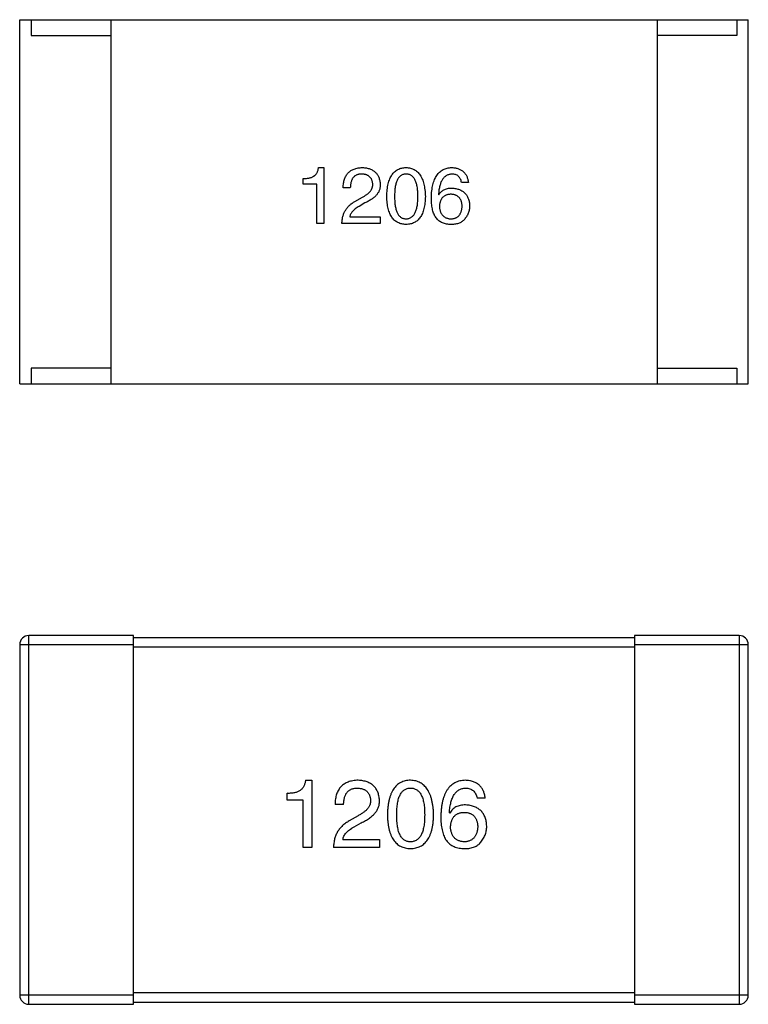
# Model space of a CAD drawing. Header units: millimetres. Extents: x 42 to 554, y 166 to 335.
# Tile 336 of 410: x 496.58 to 499.78, y 229.82 to 234.14. Entities that reach past the tile are written whole.
import ezdxf

# ---------------------------------------------------------------- set-up
doc = ezdxf.new("R2010")
doc.units = ezdxf.units.MM
doc.header["$LTSCALE"] = 30.734
doc.layers.get('0').update_dxf_attribs({"linetype": 'CONTINUOUS'})

msp = doc.modelspace()

# ---------------------------------------------------------------- linework, layer by layer
at = {"linetype": 'Continuous'}
for p, q in [((496.583, 234.1406), (499.783, 234.1406)), ((496.583, 232.5406), (496.583, 234.1406)), ((496.633, 234.1406), (496.633, 234.0706)), ((496.983, 234.1406), (496.983, 232.5406)), ((499.383, 234.1406), (499.383, 232.5406)), ((499.733, 234.1406), (499.733, 234.0706)), ((499.783, 232.5406), (499.783, 234.1406)), ((496.633, 234.0706), (496.983, 234.0706)), ((499.733, 234.0706), (499.383, 234.0706)), ((497.8955, 233.4912), (497.9187, 233.4912)), ((497.9187, 233.4912), (497.9187, 233.2453)), ((497.8285, 233.4188), (497.8285, 233.4434)), ((498.5535, 233.4256), (498.5234, 233.4256)), ((497.8873, 233.4188), (497.8285, 233.4188)), ((497.8873, 233.2453), (497.8873, 233.4188)), ((498.0351, 233.4024), (498.0037, 233.4024)), ((498.0556, 233.3423), (498.0884, 233.3614)), ((498.0993, 233.3355), (498.0734, 233.3204)), ((498.4223, 233.3723), (498.4237, 233.371)), ((498.0324, 233.274), (498.1663, 233.274)), ((498.1663, 233.274), (498.1663, 233.2453)), ((497.9187, 233.2453), (497.8873, 233.2453)), ((498.1663, 233.2453), (497.9982, 233.2453)), ((496.983, 232.6106), (496.633, 232.6106)), ((496.633, 232.6106), (496.633, 232.5406)), ((499.383, 232.6106), (499.733, 232.6106)), ((499.733, 232.6106), (499.733, 232.5406)), ((496.583, 232.5406), (499.783, 232.5406)), ((497.083, 231.4356), (496.623, 231.4356)), ((496.623, 229.8156), (496.623, 231.4356)), ((497.083, 229.8156), (497.083, 231.4356)), ((499.743, 231.4356), (499.283, 231.4356)), ((499.283, 231.4356), (499.283, 229.8156)), ((499.743, 231.4356), (499.743, 229.8156)), ((496.583, 231.3956), (497.083, 231.3956)), ((496.583, 231.3956), (496.583, 229.8556)), ((499.283, 231.4256), (497.083, 231.4256)), ((499.283, 231.3956), (499.783, 231.3956)), ((499.783, 229.8556), (499.783, 231.3956)), ((497.083, 231.3856), (499.283, 231.3856)), ((497.838, 230.7998), (497.8659, 230.7998)), ((497.8659, 230.7998), (497.8659, 230.5047)), ((497.7577, 230.7129), (497.7577, 230.7424)), ((497.8282, 230.7129), (497.7577, 230.7129)), ((497.8282, 230.5047), (497.8282, 230.7129)), ((498.6276, 230.7211), (498.5915, 230.7211)), ((498.0056, 230.6932), (497.9679, 230.6932)), ((498.4719, 230.6555), (498.4702, 230.6571)), ((498.0695, 230.644), (498.0302, 230.6211)), ((498.0515, 230.5948), (498.0826, 230.6129)), ((498.0023, 230.5391), (498.163, 230.5391)), ((498.163, 230.5391), (498.163, 230.5047)), ((497.8659, 230.5047), (497.8282, 230.5047)), ((498.163, 230.5047), (497.9613, 230.5047)), ((497.083, 229.8556), (496.583, 229.8556)), ((499.283, 229.8656), (497.083, 229.8656)), ((499.783, 229.8556), (499.283, 229.8556)), ((496.623, 229.8156), (497.083, 229.8156)), ((497.083, 229.8256), (499.283, 229.8256)), ((499.283, 229.8156), (499.743, 229.8156))]:
    msp.add_line(p, q, dxfattribs=at)
for centre, start, end in [((496.623, 231.3956), 90, 180), ((499.743, 231.3956), 0, 90), ((496.623, 229.8556), 180, 270), ((499.743, 229.8556), 270, 0)]:
    msp.add_arc(centre, 0.04, start, end, dxfattribs=at)
for points, knots in [([(497.8285, 233.4434), (497.831, 233.4433), (497.8358, 233.4431), (497.8429, 233.4435), (497.8495, 233.4441), (497.8557, 233.4453), (497.8614, 233.4468), (497.8667, 233.4487), (497.8716, 233.4511), (497.876, 233.4539), (497.8801, 233.457), (497.8835, 233.4607), (497.8867, 233.4648), (497.8893, 233.4692), (497.8916, 233.4741), (497.8933, 233.4795), (497.8947, 233.4852), (497.8952, 233.4891), (497.8955, 233.4912)], [0, 0, 0, 0, 0.080662, 0.15593, 0.227718, 0.294732, 0.358439, 0.419473, 0.476988, 0.533074, 0.588133, 0.642473, 0.69686, 0.752836, 0.81038, 0.870689, 0.933341, 1, 1, 1, 1]), ([(498.0037, 233.4024), (498.0038, 233.4059), (498.0041, 233.4126), (498.0052, 233.4225), (498.0069, 233.4316), (498.0093, 233.4401), (498.0124, 233.448), (498.0161, 233.4552), (498.0204, 233.4618), (498.0254, 233.4677), (498.0311, 233.473), (498.0374, 233.4776), (498.0444, 233.4815), (498.0519, 233.4848), (498.0601, 233.4874), (498.069, 233.4894), (498.0785, 233.4907), (498.085, 233.491), (498.0884, 233.4912)], [0, 0, 0, 0, 0.074935, 0.145873, 0.212498, 0.27598, 0.33603, 0.394042, 0.450372, 0.505546, 0.560812, 0.616481, 0.673265, 0.732328, 0.7938, 0.858943, 0.92718, 1, 1, 1, 1]), ([(498.0884, 233.4912), (498.0914, 233.491), (498.0972, 233.4906), (498.1056, 233.4893), (498.1135, 233.4875), (498.1209, 233.4852), (498.1277, 233.4824), (498.1339, 233.479), (498.1396, 233.4752), (498.1448, 233.4708), (498.1495, 233.4659), (498.1535, 233.4605), (498.157, 233.4546), (498.16, 233.4481), (498.1624, 233.4412), (498.1643, 233.4337), (498.1656, 233.4257), (498.166, 233.4202), (498.1663, 233.4174)], [0, 0, 0, 0, 0.074847, 0.14558, 0.212628, 0.276599, 0.337792, 0.396608, 0.453638, 0.509854, 0.565589, 0.621545, 0.678777, 0.737222, 0.798388, 0.862259, 0.929312, 1, 1, 1, 1]), ([(498.1953, 233.3641), (498.1954, 233.3692), (498.1958, 233.3791), (498.197, 233.3933), (498.1989, 233.4067), (498.2014, 233.419), (498.2045, 233.4304), (498.2082, 233.4408), (498.2126, 233.4502), (498.2176, 233.4587), (498.2232, 233.4662), (498.2294, 233.4728), (498.2363, 233.4783), (498.2439, 233.4829), (498.252, 233.4865), (498.2608, 233.4891), (498.2702, 233.4908), (498.2766, 233.491), (498.28, 233.4912)], [0, 0, 0, 0, 0.088823, 0.172287, 0.250296, 0.323438, 0.392244, 0.456221, 0.516635, 0.573871, 0.628, 0.680335, 0.731489, 0.782557, 0.834044, 0.886738, 0.942089, 1, 1, 1, 1]), ([(498.28, 233.4912), (498.2832, 233.491), (498.2896, 233.4906), (498.2988, 233.4888), (498.3075, 233.4861), (498.3155, 233.4824), (498.323, 233.4778), (498.3298, 233.4722), (498.336, 233.4656), (498.3416, 233.458), (498.3467, 233.4496), (498.3511, 233.4402), (498.3548, 233.4298), (498.358, 233.4185), (498.3606, 233.4062), (498.3626, 233.3931), (498.364, 233.3789), (498.3644, 233.3692), (498.3647, 233.3641)], [0, 0, 0, 0, 0.057415, 0.112361, 0.16496, 0.216437, 0.267441, 0.318839, 0.371478, 0.426325, 0.483626, 0.544235, 0.608673, 0.677374, 0.750405, 0.828394, 0.911525, 1, 1, 1, 1]), ([(498.3909, 233.3587), (498.3911, 233.3639), (498.3914, 233.3741), (498.3928, 233.3889), (498.3947, 233.4026), (498.3974, 233.4154), (498.4006, 233.4272), (498.4046, 233.438), (498.4093, 233.4479), (498.4146, 233.4567), (498.4205, 233.4645), (498.4272, 233.4714), (498.4346, 233.4773), (498.4426, 233.4821), (498.4513, 233.4859), (498.4606, 233.4887), (498.4706, 233.4906), (498.4775, 233.491), (498.4811, 233.4912)], [0, 0, 0, 0, 0.087517, 0.169686, 0.246944, 0.319347, 0.387088, 0.450961, 0.511075, 0.567974, 0.622351, 0.675039, 0.726853, 0.778688, 0.83093, 0.884738, 0.941043, 1, 1, 1, 1]), ([(498.4811, 233.4912), (498.4837, 233.491), (498.4889, 233.4905), (498.4964, 233.4894), (498.5035, 233.4878), (498.5101, 233.4857), (498.5163, 233.4832), (498.522, 233.4802), (498.5272, 233.4767), (498.5321, 233.4729), (498.5364, 233.4685), (498.5402, 233.4637), (498.5436, 233.4585), (498.5465, 233.4528), (498.549, 233.4466), (498.5509, 233.44), (498.5526, 233.433), (498.5532, 233.4281), (498.5535, 233.4256)], [0, 0, 0, 0, 0.073784, 0.144317, 0.211047, 0.274818, 0.336501, 0.395724, 0.453465, 0.510016, 0.566585, 0.622844, 0.680328, 0.739335, 0.800408, 0.863904, 0.93053, 1, 1, 1, 1]), ([(498.0843, 233.4625), (498.0824, 233.4625), (498.0786, 233.4624), (498.0731, 233.4616), (498.068, 233.4605), (498.0633, 233.4589), (498.0589, 233.4567), (498.0549, 233.4542), (498.0513, 233.4511), (498.048, 233.4475), (498.0451, 233.4435), (498.0425, 233.439), (498.0404, 233.434), (498.0386, 233.4286), (498.0371, 233.4227), (498.0361, 233.4164), (498.0354, 233.4095), (498.0352, 233.4048), (498.0351, 233.4024)], [0, 0, 0, 0, 0.065945, 0.127767, 0.186553, 0.242898, 0.297728, 0.351599, 0.404854, 0.459191, 0.515338, 0.573322, 0.634405, 0.698538, 0.767039, 0.84022, 0.917406, 1, 1, 1, 1]), ([(498.1335, 233.4188), (498.1333, 233.4205), (498.1331, 233.4238), (498.1322, 233.4287), (498.131, 233.4332), (498.1295, 233.4374), (498.1276, 233.4413), (498.1254, 233.4448), (498.1227, 233.448), (498.1199, 233.451), (498.1166, 233.4535), (498.113, 233.4558), (498.109, 233.4577), (498.1047, 233.4594), (498.1001, 233.4606), (498.0951, 233.4617), (498.0898, 233.4622), (498.0862, 233.4624), (498.0843, 233.4625)], [0, 0, 0, 0, 0.069456, 0.136175, 0.198596, 0.258993, 0.316838, 0.37342, 0.428889, 0.48454, 0.540119, 0.597644, 0.65702, 0.718534, 0.783117, 0.851564, 0.923888, 1, 1, 1, 1]), ([(498.28, 233.4625), (498.2779, 233.4624), (498.2739, 233.4623), (498.2681, 233.4611), (498.2627, 233.4592), (498.2577, 233.4565), (498.2532, 233.453), (498.249, 233.4487), (498.2452, 233.4436), (498.2419, 233.4378), (498.2389, 233.4313), (498.2363, 233.4239), (498.2343, 233.4158), (498.2324, 233.407), (498.2311, 233.3974), (498.2301, 233.387), (498.2295, 233.3758), (498.2294, 233.3681), (498.2294, 233.3641)], [0, 0, 0, 0, 0.049764, 0.097007, 0.143217, 0.188577, 0.235116, 0.282997, 0.333719, 0.387776, 0.445989, 0.508679, 0.576563, 0.649481, 0.728235, 0.812722, 0.903548, 1, 1, 1, 1]), ([(498.3319, 233.3641), (498.3318, 233.3681), (498.3318, 233.3758), (498.3311, 233.387), (498.3302, 233.3974), (498.3288, 233.407), (498.3269, 233.4158), (498.3247, 233.4239), (498.3221, 233.4313), (498.3191, 233.4378), (498.3156, 233.4436), (498.3118, 233.4487), (498.3074, 233.453), (498.3028, 233.4565), (498.2976, 233.4592), (498.2921, 233.4611), (498.2861, 233.4623), (498.282, 233.4624), (498.28, 233.4625)], [0, 0, 0, 0, 0.095719, 0.185854, 0.269738, 0.347952, 0.420315, 0.487894, 0.550245, 0.608186, 0.662454, 0.713283, 0.761375, 0.808209, 0.854301, 0.901312, 0.949396, 1, 1, 1, 1]), ([(498.4811, 233.4625), (498.4789, 233.4623), (498.4747, 233.462), (498.4685, 233.4606), (498.4627, 233.4587), (498.4574, 233.4559), (498.4523, 233.4526), (498.4477, 233.4486), (498.4435, 233.4439), (498.4396, 233.4386), (498.4361, 233.4326), (498.433, 233.4259), (498.4303, 233.4186), (498.4279, 233.4106), (498.426, 233.402), (498.4244, 233.3927), (498.4231, 233.3827), (498.4226, 233.3759), (498.4223, 233.3723)], [0, 0, 0, 0, 0.054741, 0.107075, 0.158339, 0.208382, 0.258772, 0.310045, 0.362765, 0.417822, 0.475982, 0.537466, 0.602901, 0.673037, 0.747247, 0.826291, 0.910782, 1, 1, 1, 1]), ([(498.5234, 233.4256), (498.5228, 233.4285), (498.5216, 233.4341), (498.5185, 233.4417), (498.5145, 233.4481), (498.5096, 233.4535), (498.5037, 233.4576), (498.497, 233.4604), (498.4893, 233.4623), (498.4839, 233.4624), (498.4811, 233.4625)], [0, 0, 0, 0, 0.1439, 0.274233, 0.394478, 0.509388, 0.621911, 0.738504, 0.863414, 1, 1, 1, 1]), ([(498.0884, 233.3614), (498.0903, 233.3624), (498.0941, 233.3644), (498.0995, 233.3676), (498.1045, 233.3709), (498.1091, 233.3741), (498.1133, 233.3775), (498.1171, 233.3809), (498.1206, 233.3844), (498.1235, 233.388), (498.1262, 233.3916), (498.1284, 233.3953), (498.1303, 233.3991), (498.1318, 233.4029), (498.1328, 233.4068), (498.1334, 233.4107), (498.1337, 233.4148), (498.1336, 233.4174), (498.1335, 233.4188)], [0, 0, 0, 0, 0.084365, 0.165386, 0.24176, 0.314729, 0.38433, 0.449952, 0.513164, 0.5734, 0.630824, 0.68644, 0.740136, 0.792605, 0.844515, 0.896112, 0.947763, 1, 1, 1, 1]), ([(498.1663, 233.4174), (498.1663, 233.4154), (498.1664, 233.4112), (498.1659, 233.4051), (498.1648, 233.3991), (498.1632, 233.3933), (498.161, 233.3876), (498.1582, 233.3821), (498.1548, 233.3767), (498.1509, 233.3716), (498.1464, 233.3665), (498.1414, 233.3616), (498.1358, 233.3568), (498.1296, 233.3522), (498.1228, 233.3478), (498.1155, 233.3435), (498.1077, 233.3393), (498.1022, 233.3368), (498.0993, 233.3355)], [0, 0, 0, 0, 0.055083, 0.109453, 0.162685, 0.21614, 0.26961, 0.324284, 0.380202, 0.437433, 0.497084, 0.559152, 0.624288, 0.692446, 0.763862, 0.838743, 0.917269, 1, 1, 1, 1]), ([(498.4237, 233.371), (498.4251, 233.3734), (498.428, 233.3781), (498.4332, 233.3843), (498.4393, 233.3895), (498.4462, 233.3938), (498.4539, 233.397), (498.4622, 233.3994), (498.4714, 233.4008), (498.4778, 233.401), (498.4811, 233.401)], [0, 0, 0, 0, 0.122276, 0.239997, 0.35611, 0.473903, 0.59404, 0.720428, 0.855383, 1, 1, 1, 1]), ([(498.4811, 233.401), (498.4841, 233.4008), (498.49, 233.4002), (498.4986, 233.3987), (498.5066, 233.3968), (498.5141, 233.3942), (498.5209, 233.3912), (498.5273, 233.3877), (498.533, 233.3835), (498.5382, 233.3789), (498.5428, 233.3738), (498.5468, 233.3681), (498.5503, 233.3619), (498.5532, 233.3551), (498.5555, 233.3479), (498.5572, 233.3401), (498.5585, 233.3318), (498.5588, 233.3261), (498.5589, 233.3232)], [0, 0, 0, 0, 0.074228, 0.144548, 0.211288, 0.274576, 0.335162, 0.393915, 0.450599, 0.506657, 0.562409, 0.618617, 0.676096, 0.735061, 0.79654, 0.860906, 0.928473, 1, 1, 1, 1]), ([(497.9982, 233.2453), (497.9983, 233.248), (497.9985, 233.2534), (497.9994, 233.2614), (498.0006, 233.269), (498.0022, 233.2764), (498.0043, 233.2835), (498.0068, 233.2903), (498.0098, 233.2968), (498.0132, 233.303), (498.017, 233.309), (498.0213, 233.3146), (498.0259, 233.32), (498.031, 233.325), (498.0365, 233.3298), (498.0425, 233.3343), (498.0488, 233.3385), (498.0533, 233.341), (498.0556, 233.3423)], [0, 0, 0, 0, 0.069512, 0.136307, 0.201431, 0.265186, 0.327322, 0.388242, 0.448098, 0.507757, 0.566952, 0.626243, 0.686026, 0.745963, 0.807549, 0.869906, 0.934172, 1, 1, 1, 1]), ([(498.28, 233.2412), (498.2766, 233.2413), (498.2702, 233.2416), (498.2608, 233.2432), (498.252, 233.2458), (498.2439, 233.2492), (498.2363, 233.2536), (498.2294, 233.259), (498.2232, 233.2653), (498.2176, 233.2727), (498.2126, 233.2808), (498.2082, 233.29), (498.2045, 233.3001), (498.2014, 233.3111), (498.1989, 233.323), (498.197, 233.3359), (498.1958, 233.3497), (498.1954, 233.3592), (498.1953, 233.3641)], [0, 0, 0, 0, 0.059135, 0.115606, 0.169241, 0.221578, 0.273261, 0.324749, 0.377329, 0.431642, 0.488541, 0.548597, 0.612232, 0.680174, 0.752504, 0.829777, 0.912307, 1, 1, 1, 1]), ([(498.2294, 233.3641), (498.2294, 233.3602), (498.2295, 233.3525), (498.2301, 233.3413), (498.2311, 233.3309), (498.2324, 233.3213), (498.2343, 233.3125), (498.2363, 233.3044), (498.2389, 233.297), (498.2419, 233.2905), (498.2452, 233.2847), (498.249, 233.2796), (498.2531, 233.2753), (498.2577, 233.2719), (498.2627, 233.2691), (498.2681, 233.2672), (498.2739, 233.266), (498.2779, 233.2659), (498.28, 233.2658)], [0, 0, 0, 0, 0.096457, 0.187288, 0.27178, 0.350132, 0.423455, 0.491343, 0.554037, 0.612253, 0.666313, 0.717038, 0.764921, 0.811214, 0.856775, 0.902988, 0.950234, 1, 1, 1, 1]), ([(498.28, 233.2658), (498.282, 233.2659), (498.2861, 233.2662), (498.2921, 233.2675), (498.2976, 233.2695), (498.3028, 233.2724), (498.3075, 233.2759), (498.3117, 233.2802), (498.3156, 233.2853), (498.3191, 233.2911), (498.3221, 233.2977), (498.3247, 233.305), (498.327, 233.313), (498.3287, 233.3218), (498.3302, 233.3314), (498.3311, 233.3416), (498.3318, 233.3526), (498.3318, 233.3602), (498.3319, 233.3641)], [0, 0, 0, 0, 0.050879, 0.099377, 0.146973, 0.193618, 0.240619, 0.289461, 0.34047, 0.395283, 0.453059, 0.515633, 0.582666, 0.655287, 0.732971, 0.815933, 0.905166, 1, 1, 1, 1]), ([(498.3647, 233.3641), (498.3645, 233.3592), (498.3641, 233.3497), (498.3629, 233.3359), (498.361, 233.323), (498.3585, 233.3111), (498.3554, 233.3001), (498.3517, 233.29), (498.3473, 233.2808), (498.3424, 233.2726), (498.3367, 233.2653), (498.3305, 233.259), (498.3236, 233.2536), (498.316, 233.2492), (498.3079, 233.2458), (498.2991, 233.2432), (498.2897, 233.2416), (498.2833, 233.2413), (498.28, 233.2412)], [0, 0, 0, 0, 0.08769, 0.170218, 0.24749, 0.319818, 0.387758, 0.451391, 0.511445, 0.568185, 0.622681, 0.67526, 0.726746, 0.778428, 0.830764, 0.884397, 0.940866, 1, 1, 1, 1]), ([(498.4087, 233.274), (498.4072, 233.2766), (498.4043, 233.2819), (498.4007, 233.2907), (498.3977, 233.3001), (498.3952, 233.3104), (498.3932, 233.3214), (498.3919, 233.3331), (498.391, 233.3456), (498.3909, 233.3543), (498.3909, 233.3587)], [0, 0, 0, 0, 0.101889, 0.209155, 0.322694, 0.442863, 0.569758, 0.70479, 0.848502, 1, 1, 1, 1]), ([(498.477, 233.3737), (498.475, 233.3736), (498.4713, 233.3735), (498.4658, 233.3727), (498.4607, 233.3715), (498.4559, 233.3699), (498.4515, 233.3681), (498.4475, 233.3656), (498.4437, 233.3629), (498.4404, 233.3597), (498.4373, 233.3562), (498.4347, 233.3523), (498.4324, 233.3479), (498.4305, 233.3432), (498.429, 233.3381), (498.4277, 233.3325), (498.4269, 233.3266), (498.4266, 233.3225), (498.4264, 233.3204)], [0, 0, 0, 0, 0.070453, 0.136523, 0.199866, 0.260392, 0.318446, 0.374657, 0.430182, 0.485556, 0.541071, 0.598396, 0.657208, 0.718642, 0.783247, 0.851631, 0.923928, 1, 1, 1, 1]), ([(498.5262, 233.3218), (498.526, 233.3238), (498.5257, 233.3278), (498.5249, 233.3336), (498.5236, 233.3389), (498.5222, 233.3439), (498.5203, 233.3486), (498.5181, 233.3528), (498.5155, 233.3566), (498.5126, 233.3601), (498.5093, 233.3632), (498.5057, 233.3659), (498.5017, 233.3681), (498.4974, 233.3701), (498.4928, 233.3716), (498.4878, 233.3727), (498.4825, 233.3735), (498.4789, 233.3736), (498.477, 233.3737)], [0, 0, 0, 0, 0.076288, 0.14871, 0.216387, 0.281386, 0.342528, 0.402111, 0.4591, 0.514852, 0.569974, 0.625644, 0.682226, 0.740156, 0.800362, 0.863471, 0.930116, 1, 1, 1, 1]), ([(498.0734, 233.3204), (498.0704, 233.3187), (498.0648, 233.3155), (498.0571, 233.3101), (498.0504, 233.3045), (498.0447, 233.2988), (498.04, 233.2929), (498.0364, 233.2868), (498.0337, 233.2805), (498.0328, 233.2761), (498.0324, 233.274)], [0, 0, 0, 0, 0.158292, 0.304606, 0.440272, 0.565336, 0.681745, 0.791834, 0.896966, 1, 1, 1, 1]), ([(498.4264, 233.3204), (498.4266, 233.3183), (498.4268, 233.3141), (498.4278, 233.308), (498.429, 233.3024), (498.4306, 233.2971), (498.4325, 233.2922), (498.435, 233.2878), (498.4376, 233.2837), (498.4407, 233.2801), (498.4441, 233.2768), (498.448, 233.2741), (498.4521, 233.2716), (498.4567, 233.2696), (498.4616, 233.268), (498.4669, 233.2669), (498.4725, 233.266), (498.4763, 233.2659), (498.4783, 233.2658)], [0, 0, 0, 0, 0.076467, 0.148148, 0.216496, 0.280559, 0.342274, 0.401168, 0.458322, 0.514073, 0.569257, 0.62465, 0.68124, 0.739113, 0.799947, 0.862804, 0.929597, 1, 1, 1, 1]), ([(498.4783, 233.2658), (498.4802, 233.2659), (498.4837, 233.2663), (498.4889, 233.2672), (498.4937, 233.2685), (498.4982, 233.2702), (498.5024, 233.2723), (498.5062, 233.2748), (498.5098, 233.2778), (498.5129, 233.2811), (498.5158, 233.2848), (498.5182, 233.289), (498.5205, 233.2935), (498.5223, 233.2984), (498.5237, 233.3037), (498.5249, 233.3094), (498.5257, 233.3154), (498.526, 233.3196), (498.5262, 233.3218)], [0, 0, 0, 0, 0.066682, 0.130303, 0.190802, 0.248749, 0.30534, 0.361219, 0.415721, 0.471765, 0.528279, 0.586428, 0.64659, 0.710143, 0.776461, 0.846692, 0.921137, 1, 1, 1, 1]), ([(498.5589, 233.3232), (498.5589, 233.3202), (498.5587, 233.3145), (498.5576, 233.306), (498.5556, 233.2979), (498.553, 233.29), (498.5494, 233.2824), (498.5452, 233.2751), (498.5402, 233.2682), (498.5363, 233.2639), (498.5344, 233.2617)], [0, 0, 0, 0, 0.12904, 0.253809, 0.377066, 0.499122, 0.621469, 0.744665, 0.870607, 1, 1, 1, 1]), ([(498.4729, 233.2412), (498.4694, 233.2414), (498.4628, 233.2418), (498.4531, 233.2436), (498.444, 233.2462), (498.4356, 233.2499), (498.4278, 233.2545), (498.4207, 233.2601), (498.4142, 233.2665), (498.4105, 233.2715), (498.4087, 233.274)], [0, 0, 0, 0, 0.137449, 0.267856, 0.393219, 0.514735, 0.63397, 0.753734, 0.874967, 1, 1, 1, 1]), ([(498.5344, 233.2617), (498.5328, 233.2599), (498.5296, 233.2564), (498.5238, 233.2521), (498.5173, 233.2484), (498.51, 233.2455), (498.5019, 233.2432), (498.4929, 233.2418), (498.4831, 233.241), (498.4764, 233.2411), (498.4729, 233.2412)], [0, 0, 0, 0, 0.105033, 0.21147, 0.321511, 0.438526, 0.563605, 0.698055, 0.843218, 1, 1, 1, 1]), ([(497.838, 230.7998), (497.8377, 230.7973), (497.837, 230.7925), (497.8354, 230.7857), (497.8334, 230.7793), (497.8307, 230.7734), (497.8274, 230.768), (497.8237, 230.7632), (497.8195, 230.7588), (497.8146, 230.755), (497.8094, 230.7516), (497.8035, 230.7488), (497.7971, 230.7464), (497.7902, 230.7446), (497.7828, 230.7433), (497.7749, 230.7425), (497.7665, 230.7421), (497.7607, 230.7423), (497.7577, 230.7424)], [0, 0, 0, 0, 0.066659, 0.129311, 0.18962, 0.247164, 0.30314, 0.357527, 0.411867, 0.466926, 0.523012, 0.580527, 0.641561, 0.705268, 0.772282, 0.84407, 0.919338, 1, 1, 1, 1]), ([(498.0695, 230.7998), (498.0655, 230.7996), (498.0576, 230.7992), (498.0462, 230.7976), (498.0356, 230.7952), (498.0257, 230.7921), (498.0167, 230.7881), (498.0083, 230.7834), (498.0007, 230.7779), (497.994, 230.7716), (497.988, 230.7645), (497.9827, 230.7566), (497.9783, 230.7479), (497.9746, 230.7385), (497.9717, 230.7283), (497.9696, 230.7173), (497.9683, 230.7055), (497.968, 230.6974), (497.9679, 230.6932)], [0, 0, 0, 0, 0.07282, 0.141057, 0.2062, 0.267672, 0.326735, 0.383519, 0.439188, 0.494454, 0.549628, 0.605958, 0.66397, 0.72402, 0.787502, 0.854127, 0.925065, 1, 1, 1, 1]), ([(498.163, 230.7112), (498.1627, 230.7146), (498.1621, 230.7212), (498.1606, 230.7308), (498.1583, 230.7397), (498.1554, 230.7481), (498.1519, 230.7558), (498.1477, 230.7629), (498.1428, 230.7694), (498.1372, 230.7753), (498.131, 230.7805), (498.1242, 230.7852), (498.1166, 230.7892), (498.1085, 230.7926), (498.0996, 230.7953), (498.0902, 230.7975), (498.0801, 230.799), (498.0731, 230.7995), (498.0695, 230.7998)], [0, 0, 0, 0, 0.070688, 0.137741, 0.201612, 0.262778, 0.321223, 0.378455, 0.434411, 0.490146, 0.546362, 0.603392, 0.662208, 0.723401, 0.787372, 0.85442, 0.925153, 1, 1, 1, 1]), ([(498.2994, 230.7998), (498.2954, 230.7996), (498.2876, 230.7992), (498.2764, 230.7973), (498.2659, 230.7941), (498.2561, 230.7898), (498.247, 230.7843), (498.2388, 230.7776), (498.2312, 230.7698), (498.2245, 230.7608), (498.2185, 230.7506), (498.2133, 230.7392), (498.2088, 230.7268), (498.2051, 230.7131), (498.2021, 230.6983), (498.1999, 230.6823), (498.1983, 230.6652), (498.1979, 230.6534), (498.1977, 230.6473)], [0, 0, 0, 0, 0.057911, 0.113262, 0.165956, 0.217443, 0.268511, 0.319665, 0.372, 0.426129, 0.483365, 0.543779, 0.607756, 0.676562, 0.749704, 0.827713, 0.911177, 1, 1, 1, 1]), ([(498.401, 230.6473), (498.4008, 230.6533), (498.4002, 230.665), (498.3985, 230.682), (498.3961, 230.6978), (498.3931, 230.7125), (498.3893, 230.7261), (498.3847, 230.7385), (498.3794, 230.7498), (498.3734, 230.76), (498.3667, 230.769), (498.3592, 230.7769), (498.351, 230.7837), (498.3421, 230.7892), (498.3324, 230.7936), (498.3221, 230.7969), (498.311, 230.7991), (498.3033, 230.7995), (498.2994, 230.7998)], [0, 0, 0, 0, 0.088475, 0.171606, 0.249595, 0.322626, 0.391327, 0.455765, 0.516374, 0.573675, 0.628522, 0.681161, 0.732559, 0.783563, 0.83504, 0.887639, 0.942585, 1, 1, 1, 1]), ([(498.5407, 230.7998), (498.5365, 230.7995), (498.5282, 230.799), (498.5162, 230.7968), (498.505, 230.7934), (498.4946, 230.7888), (498.4849, 230.783), (498.4761, 230.776), (498.4681, 230.7678), (498.461, 230.7583), (498.4546, 230.7477), (498.449, 230.7359), (498.4442, 230.723), (498.4403, 230.7088), (498.4371, 230.6935), (498.4348, 230.677), (498.4331, 230.6592), (498.4327, 230.647), (498.4325, 230.6407)], [0, 0, 0, 0, 0.058957, 0.115262, 0.16907, 0.221312, 0.273147, 0.324961, 0.377649, 0.432026, 0.488925, 0.549039, 0.612912, 0.680653, 0.753056, 0.830314, 0.912483, 1, 1, 1, 1]), ([(498.6276, 230.7211), (498.6272, 230.7241), (498.6265, 230.7299), (498.6246, 230.7383), (498.6223, 230.7463), (498.6193, 230.7536), (498.6157, 230.7605), (498.6116, 230.7667), (498.6071, 230.7725), (498.6019, 230.7778), (498.5961, 230.7824), (498.5899, 230.7865), (498.583, 230.7901), (498.5756, 230.7931), (498.5677, 230.7956), (498.5592, 230.7976), (498.5501, 230.799), (498.5439, 230.7995), (498.5407, 230.7998)], [0, 0, 0, 0, 0.06947, 0.136096, 0.199592, 0.260665, 0.319672, 0.377156, 0.433415, 0.489984, 0.546535, 0.604276, 0.663499, 0.725182, 0.788953, 0.855683, 0.926216, 1, 1, 1, 1]), ([(498.0056, 230.6932), (498.0057, 230.6961), (498.0059, 230.7018), (498.0068, 230.7099), (498.008, 230.7176), (498.0097, 230.7247), (498.012, 230.7311), (498.0145, 230.7371), (498.0175, 230.7425), (498.0211, 230.7473), (498.0249, 230.7516), (498.0293, 230.7553), (498.0341, 230.7584), (498.0394, 230.761), (498.0451, 230.7629), (498.0512, 230.7643), (498.0577, 230.7652), (498.0623, 230.7653), (498.0646, 230.7653)], [0, 0, 0, 0, 0.082594, 0.15978, 0.232961, 0.301462, 0.365595, 0.426678, 0.484662, 0.540809, 0.595146, 0.648401, 0.702272, 0.757102, 0.813447, 0.872233, 0.934055, 1, 1, 1, 1]), ([(498.0646, 230.7653), (498.0668, 230.7652), (498.0712, 230.765), (498.0776, 230.7643), (498.0836, 230.763), (498.0891, 230.7616), (498.0942, 230.7596), (498.099, 230.7573), (498.1033, 230.7545), (498.1073, 230.7515), (498.1107, 230.7479), (498.1139, 230.7441), (498.1165, 230.7398), (498.1188, 230.7352), (498.1206, 230.7301), (498.1221, 230.7247), (498.1231, 230.7189), (498.1234, 230.7149), (498.1236, 230.7129)], [0, 0, 0, 0, 0.076112, 0.148436, 0.216883, 0.281466, 0.34298, 0.402356, 0.459881, 0.51546, 0.571111, 0.62658, 0.683162, 0.741007, 0.801404, 0.863825, 0.930544, 1, 1, 1, 1]), ([(498.2387, 230.6473), (498.2388, 230.6521), (498.2389, 230.6613), (498.2396, 230.6747), (498.2407, 230.6872), (498.2423, 230.6987), (498.2446, 230.7093), (498.247, 230.719), (498.2501, 230.7278), (498.2537, 230.7357), (498.2577, 230.7427), (498.2622, 230.7488), (498.2672, 230.7539), (498.2727, 230.7581), (498.2787, 230.7614), (498.2852, 230.7637), (498.2921, 230.765), (498.2969, 230.7652), (498.2994, 230.7653)], [0, 0, 0, 0, 0.096452, 0.187278, 0.271765, 0.350519, 0.423437, 0.491321, 0.554011, 0.612224, 0.666281, 0.717003, 0.764884, 0.811423, 0.856783, 0.902993, 0.950236, 1, 1, 1, 1]), ([(498.2994, 230.7653), (498.3019, 230.7652), (498.3068, 230.765), (498.3139, 230.7637), (498.3206, 230.7614), (498.3268, 230.7581), (498.3324, 230.7539), (498.3376, 230.7488), (498.3421, 230.7427), (498.3464, 230.7357), (498.35, 230.7278), (498.3531, 230.719), (498.3558, 230.7093), (498.3579, 230.6987), (498.3596, 230.6872), (498.3608, 230.6747), (498.3615, 230.6613), (498.3616, 230.6521), (498.3617, 230.6473)], [0, 0, 0, 0, 0.050604, 0.098688, 0.145699, 0.191791, 0.238625, 0.286717, 0.337546, 0.391814, 0.449755, 0.512106, 0.579685, 0.652048, 0.730262, 0.814146, 0.904281, 1, 1, 1, 1]), ([(498.4702, 230.6571), (498.4705, 230.6614), (498.4711, 230.6696), (498.4727, 230.6815), (498.4746, 230.6927), (498.4769, 230.7031), (498.4798, 230.7126), (498.4831, 230.7214), (498.4867, 230.7294), (498.4909, 230.7366), (498.4956, 230.743), (498.5007, 230.7486), (498.5062, 230.7535), (498.5123, 230.7574), (498.5187, 230.7607), (498.5257, 230.763), (498.533, 230.7648), (498.5381, 230.7651), (498.5407, 230.7653)], [0, 0, 0, 0, 0.089218, 0.173709, 0.252753, 0.326963, 0.397099, 0.462534, 0.524018, 0.582178, 0.637235, 0.689955, 0.741228, 0.791618, 0.841661, 0.892925, 0.945259, 1, 1, 1, 1]), ([(498.5407, 230.7653), (498.5441, 230.7652), (498.5506, 230.765), (498.5598, 230.7628), (498.5679, 230.7594), (498.575, 230.7545), (498.5809, 230.7481), (498.5856, 230.7403), (498.5893, 230.7312), (498.5908, 230.7246), (498.5915, 230.7211)], [0, 0, 0, 0, 0.136586, 0.261496, 0.378089, 0.490612, 0.605522, 0.725767, 0.8561, 1, 1, 1, 1]), ([(498.1236, 230.7129), (498.1237, 230.7113), (498.1239, 230.708), (498.1236, 230.7032), (498.1228, 230.6985), (498.1216, 230.6938), (498.1198, 230.6892), (498.1176, 230.6847), (498.1149, 230.6802), (498.1117, 230.6759), (498.1081, 230.6716), (498.104, 230.6674), (498.0994, 230.6633), (498.0944, 230.6593), (498.0888, 230.6553), (498.0828, 230.6514), (498.0764, 230.6476), (498.0718, 230.6452), (498.0695, 230.644)], [0, 0, 0, 0, 0.052237, 0.103888, 0.155485, 0.207395, 0.259864, 0.31356, 0.369176, 0.4266, 0.486836, 0.550048, 0.61567, 0.685271, 0.75824, 0.834614, 0.915635, 1, 1, 1, 1]), ([(498.0826, 230.6129), (498.086, 230.6144), (498.0926, 230.6175), (498.1021, 230.6225), (498.1108, 230.6276), (498.1189, 230.633), (498.1263, 230.6385), (498.1331, 230.6442), (498.1392, 230.6501), (498.1445, 230.6562), (498.1492, 230.6624), (498.1532, 230.6689), (498.1566, 230.6755), (498.1593, 230.6823), (498.1612, 230.6893), (498.1625, 230.6964), (498.1632, 230.7038), (498.163, 230.7087), (498.163, 230.7112)], [0, 0, 0, 0, 0.082731, 0.161257, 0.236138, 0.307554, 0.375712, 0.440848, 0.502916, 0.562567, 0.619798, 0.675716, 0.73039, 0.78386, 0.837315, 0.890547, 0.944917, 1, 1, 1, 1]), ([(498.5407, 230.6916), (498.5368, 230.6915), (498.5291, 230.6913), (498.5181, 230.6896), (498.5081, 230.6867), (498.4989, 230.6828), (498.4907, 230.6777), (498.4833, 230.6714), (498.477, 230.664), (498.4736, 230.6584), (498.4719, 230.6555)], [0, 0, 0, 0, 0.144617, 0.279572, 0.40596, 0.526097, 0.64389, 0.760003, 0.877724, 1, 1, 1, 1]), ([(498.4752, 230.5948), (498.4753, 230.5973), (498.4757, 230.6022), (498.4767, 230.6094), (498.4782, 230.616), (498.4801, 230.6222), (498.4824, 230.6278), (498.4851, 230.633), (498.4883, 230.6378), (498.4919, 230.642), (498.4959, 230.6458), (498.5004, 230.6491), (498.5052, 230.652), (498.5105, 230.6543), (498.5163, 230.6562), (498.5224, 230.6575), (498.529, 230.6585), (498.5335, 230.6587), (498.5358, 230.6588)], [0, 0, 0, 0, 0.076072, 0.148369, 0.216753, 0.281358, 0.342792, 0.401604, 0.458929, 0.514444, 0.569818, 0.625343, 0.681554, 0.739608, 0.800134, 0.863477, 0.929547, 1, 1, 1, 1]), ([(498.5358, 230.6588), (498.5381, 230.6587), (498.5425, 230.6585), (498.5488, 230.6575), (498.5548, 230.6562), (498.5604, 230.6544), (498.5655, 230.6521), (498.5703, 230.6494), (498.5746, 230.6461), (498.5785, 230.6424), (498.582, 230.6383), (498.5851, 230.6337), (498.5878, 230.6286), (498.5901, 230.6231), (498.5918, 230.6171), (498.5933, 230.6106), (498.5943, 230.6037), (498.5947, 230.5989), (498.5948, 230.5965)], [0, 0, 0, 0, 0.069884, 0.136529, 0.199638, 0.259844, 0.317774, 0.374356, 0.430026, 0.485148, 0.5409, 0.597889, 0.657472, 0.718614, 0.783613, 0.85129, 0.923712, 1, 1, 1, 1]), ([(498.6342, 230.5981), (498.634, 230.6016), (498.6336, 230.6085), (498.6321, 230.6184), (498.63, 230.6278), (498.6273, 230.6365), (498.6238, 230.6446), (498.6196, 230.652), (498.6148, 230.6589), (498.6092, 230.665), (498.603, 230.6706), (498.5962, 230.6756), (498.5885, 230.6797), (498.5803, 230.6834), (498.5714, 230.6865), (498.5618, 230.6888), (498.5515, 230.6906), (498.5444, 230.6912), (498.5407, 230.6916)], [0, 0, 0, 0, 0.071527, 0.139094, 0.20346, 0.264939, 0.323904, 0.381383, 0.437591, 0.493343, 0.549401, 0.606085, 0.664838, 0.725424, 0.788712, 0.855452, 0.925772, 1, 1, 1, 1]), ([(498.0302, 230.6211), (498.0274, 230.6195), (498.022, 230.6165), (498.0144, 230.6115), (498.0072, 230.6061), (498.0007, 230.6004), (497.9945, 230.5943), (497.989, 230.5879), (497.9838, 230.5811), (497.9793, 230.574), (497.9752, 230.5665), (497.9717, 230.5587), (497.9686, 230.5506), (497.9661, 230.542), (497.9641, 230.5332), (497.9627, 230.524), (497.9617, 230.5144), (497.9614, 230.508), (497.9613, 230.5047)], [0, 0, 0, 0, 0.065828, 0.130094, 0.192451, 0.254037, 0.313974, 0.373757, 0.433048, 0.492243, 0.551902, 0.611758, 0.672678, 0.734814, 0.798569, 0.863693, 0.930488, 1, 1, 1, 1]), ([(498.1977, 230.6473), (498.1979, 230.6414), (498.1983, 230.63), (498.1999, 230.6134), (498.2021, 230.5979), (498.2051, 230.5836), (498.2088, 230.5704), (498.2133, 230.5583), (498.2185, 230.5473), (498.2246, 230.5375), (498.2312, 230.5287), (498.2388, 230.5211), (498.247, 230.5147), (498.2561, 230.5094), (498.2659, 230.5052), (498.2764, 230.5022), (498.2876, 230.5003), (498.2954, 230.4999), (498.2994, 230.4998)], [0, 0, 0, 0, 0.087693, 0.170223, 0.247496, 0.319826, 0.387768, 0.451403, 0.511459, 0.568358, 0.622671, 0.675251, 0.726739, 0.778422, 0.830759, 0.884394, 0.940865, 1, 1, 1, 1]), ([(498.2994, 230.5293), (498.2969, 230.5294), (498.2921, 230.5296), (498.2852, 230.5309), (498.2787, 230.5332), (498.2727, 230.5366), (498.2672, 230.5407), (498.2622, 230.5458), (498.2577, 230.5519), (498.2537, 230.5589), (498.2501, 230.5668), (498.247, 230.5755), (498.2445, 230.5853), (498.2423, 230.5959), (498.2407, 230.6075), (498.2396, 230.6199), (498.2389, 230.6333), (498.2388, 230.6425), (498.2387, 230.6473)], [0, 0, 0, 0, 0.049766, 0.097012, 0.143225, 0.188786, 0.235079, 0.282962, 0.333687, 0.387747, 0.445963, 0.508657, 0.576545, 0.649868, 0.72822, 0.812712, 0.903543, 1, 1, 1, 1]), ([(498.2994, 230.4998), (498.3034, 230.4999), (498.3111, 230.5003), (498.3224, 230.5022), (498.3329, 230.5052), (498.3427, 230.5094), (498.3517, 230.5147), (498.36, 230.5211), (498.3675, 230.5287), (498.3743, 230.5375), (498.3802, 230.5473), (498.3854, 230.5583), (498.3899, 230.5704), (498.3937, 230.5836), (498.3967, 230.5979), (498.3989, 230.6134), (498.4004, 230.63), (498.4008, 230.6414), (498.401, 230.6473)], [0, 0, 0, 0, 0.059134, 0.115603, 0.169236, 0.221572, 0.273254, 0.32474, 0.377319, 0.431815, 0.488555, 0.548609, 0.612242, 0.680182, 0.75251, 0.829782, 0.91231, 1, 1, 1, 1]), ([(498.3617, 230.6473), (498.3616, 230.6426), (498.3615, 230.6335), (498.3608, 230.6203), (498.3596, 230.608), (498.3579, 230.5965), (498.3558, 230.586), (498.3531, 230.5763), (498.35, 230.5676), (498.3463, 230.5597), (498.3422, 230.5527), (498.3375, 230.5466), (498.3324, 230.5414), (498.3267, 230.5372), (498.3206, 230.5338), (498.314, 230.5313), (498.3068, 230.5297), (498.3019, 230.5294), (498.2994, 230.5293)], [0, 0, 0, 0, 0.094834, 0.184067, 0.267029, 0.344713, 0.417334, 0.484367, 0.546941, 0.604717, 0.65953, 0.710539, 0.759381, 0.806382, 0.853027, 0.900623, 0.949121, 1, 1, 1, 1]), ([(498.4325, 230.6407), (498.4326, 230.6354), (498.4327, 230.6251), (498.4338, 230.6101), (498.4353, 230.5959), (498.4377, 230.5828), (498.4406, 230.5705), (498.4443, 230.5591), (498.4486, 230.5487), (498.4521, 230.5422), (498.4538, 230.5391)], [0, 0, 0, 0, 0.151498, 0.29521, 0.430242, 0.557137, 0.677306, 0.790845, 0.898111, 1, 1, 1, 1]), ([(498.0023, 230.5391), (498.0028, 230.5417), (498.0039, 230.5469), (498.0071, 230.5545), (498.0114, 230.5618), (498.0171, 230.5689), (498.0239, 230.5758), (498.0319, 230.5824), (498.0412, 230.5889), (498.048, 230.5928), (498.0515, 230.5948)], [0, 0, 0, 0, 0.103034, 0.208166, 0.318255, 0.434664, 0.559728, 0.695394, 0.841708, 1, 1, 1, 1]), ([(498.5375, 230.5293), (498.5351, 230.5294), (498.5304, 230.5295), (498.5237, 230.5306), (498.5173, 230.5319), (498.5115, 230.5339), (498.506, 230.5362), (498.501, 230.5392), (498.4964, 230.5425), (498.4923, 230.5465), (498.4885, 230.5508), (498.4854, 230.5557), (498.4825, 230.561), (498.4801, 230.5668), (498.4783, 230.5732), (498.4768, 230.5799), (498.4756, 230.5872), (498.4753, 230.5922), (498.4752, 230.5948)], [0, 0, 0, 0, 0.070403, 0.137196, 0.200053, 0.260887, 0.31876, 0.37535, 0.430743, 0.485927, 0.541678, 0.598832, 0.657726, 0.719441, 0.783504, 0.851852, 0.923533, 1, 1, 1, 1]), ([(498.5948, 230.5965), (498.5947, 230.5939), (498.5943, 230.5888), (498.5933, 230.5815), (498.5919, 230.5747), (498.5901, 230.5684), (498.588, 230.5625), (498.5853, 230.5571), (498.5824, 230.5521), (498.5789, 230.5477), (498.5751, 230.5437), (498.5709, 230.5401), (498.5663, 230.5371), (498.5613, 230.5346), (498.5559, 230.5325), (498.5501, 230.5309), (498.5439, 230.5298), (498.5396, 230.5295), (498.5375, 230.5293)], [0, 0, 0, 0, 0.078863, 0.153308, 0.223539, 0.289857, 0.35341, 0.413572, 0.471721, 0.528235, 0.584279, 0.638781, 0.69466, 0.751251, 0.809198, 0.869697, 0.933318, 1, 1, 1, 1]), ([(498.6047, 230.5243), (498.607, 230.527), (498.6117, 230.5321), (498.6177, 230.5405), (498.6228, 230.5492), (498.627, 230.5583), (498.6302, 230.5677), (498.6325, 230.5775), (498.6339, 230.5877), (498.6341, 230.5946), (498.6342, 230.5981)], [0, 0, 0, 0, 0.129393, 0.255335, 0.378531, 0.500878, 0.622934, 0.746191, 0.87096, 1, 1, 1, 1]), ([(498.4538, 230.5391), (498.4561, 230.5361), (498.4605, 230.5301), (498.4683, 230.5224), (498.4768, 230.5157), (498.4862, 230.5102), (498.4963, 230.5058), (498.5071, 230.5026), (498.5187, 230.5004), (498.5268, 230.5), (498.5309, 230.4998)], [0, 0, 0, 0, 0.125033, 0.246266, 0.36603, 0.485265, 0.606781, 0.732144, 0.862551, 1, 1, 1, 1]), ([(498.5309, 230.4998), (498.5351, 230.4997), (498.5432, 230.4995), (498.5549, 230.5005), (498.5657, 230.5022), (498.5754, 230.5049), (498.5842, 230.5083), (498.592, 230.5128), (498.599, 230.518), (498.6028, 230.5222), (498.6047, 230.5243)], [0, 0, 0, 0, 0.156782, 0.301945, 0.436395, 0.561474, 0.678489, 0.78853, 0.894967, 1, 1, 1, 1])]:
    msp.add_open_spline(points, degree=3, knots=knots, dxfattribs=at)

doc.saveas('drawing.dxf')
